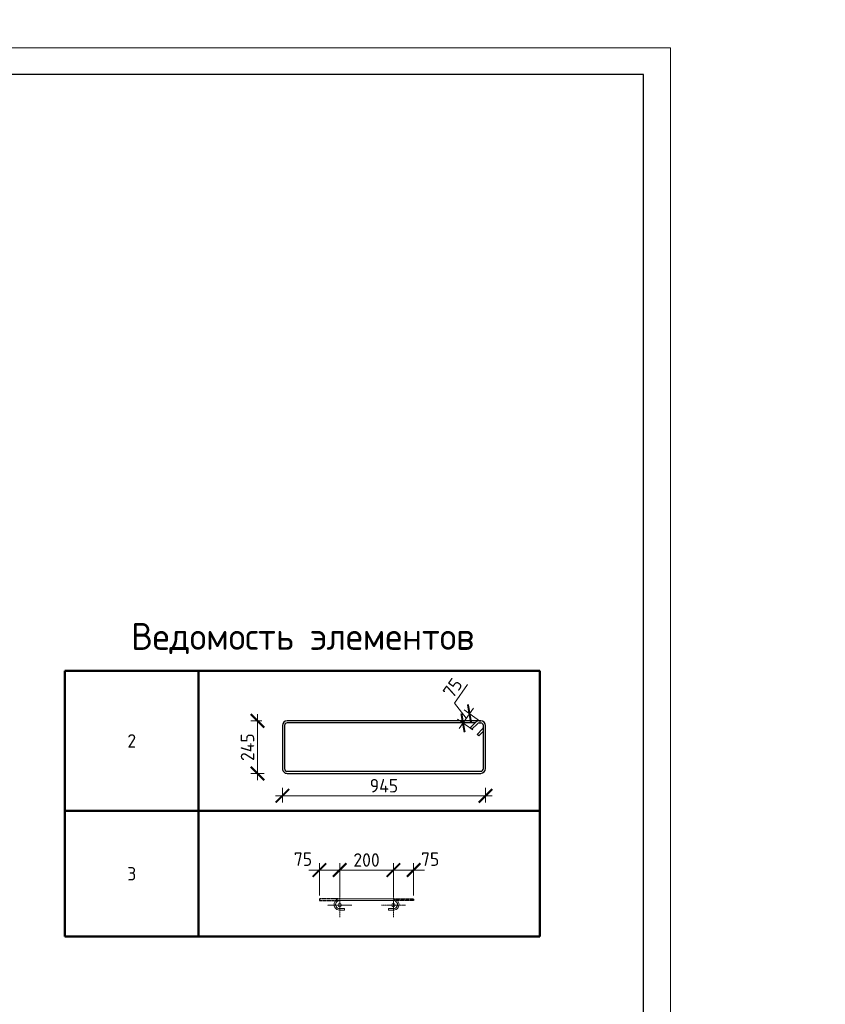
# Model space of a CAD drawing. Header units: millimetres. Extents: x 263826 to 1718326, y -423071 to 70137.
# Tile 395 of 486: x 753026 to 768012, y -128501 to -110182. Entities that reach past the tile are written whole.
import ezdxf

# ---------------------------------------------------------------- set-up
doc = ezdxf.new("R2010")
doc.units = ezdxf.units.MM
doc.linetypes.add('CENTER2', pattern=[28.575, 19.05, -3.175, 3.175, -3.175])
doc.linetypes.add('GOST2.303 4', pattern=[7, 5, -2, 0])
for name, color, linetype, lineweight in [('Арм_шпильки', 143, 'Continuous', 18), ('Выноски', 20, 'Continuous', 20), ('Осевая', 10, 'CENTER2', 20), ('подоснова', 151, 'Continuous', 5), ('поз.', 2, 'Continuous', 25), ('РАЗМЕРЫ', 1, 'Continuous', 9), ('ТОНКИЕ', 7, 'Continuous', 9)]:
    doc.layers.add(name, color=color, linetype=linetype, lineweight=lineweight)
doc.layers.add('ТОЛСТЫЕ_ОСНОВНЫЕ', color=6, linetype='Continuous')
doc.styles.add('GOST 2.304', font='CS_Gost2304.shx')
doc.styles.add('GOST-2.304_Type-B', font='GOST_Common.ttf')
doc.styles.add('ГОСТ', font='GOST_Common.ttf')
doc.dimstyles.new('мой', dxfattribs={"dimscale": 100, "dimtxt": 2.5, "dimasz": 2.5, "dimexe": 1.25, "dimexo": 0.625, "dimtad": 1, "dimdec": 0, "dimtxsty": 'GOST-2.304_Type-B', "dimblk": 'ARCHTICK', "dimcen": 2.5, "dimdle": 2, "dimaunit": 1, "dimadec": 1, "dimazin": 2, "dimtfac": 1, "dimtdec": 0, "dimtmove": 1, "dimatfit": 3, "dimfxl": 1, "dimtfill": 1, "dimlwd": -1, "dimlwe": -1, "dimarcsym": 0})
doc.dimstyles.new('мой 25', dxfattribs={"dimscale": 100, "dimtxt": 2.5, "dimasz": 2.5, "dimexe": 1.25, "dimexo": 0.625, "dimtad": 1, "dimdec": 0, "dimlfac": 0.5, "dimtxsty": 'GOST-2.304_Type-B', "dimblk": 'ARCHTICK', "dimcen": 2.5, "dimdle": 1.25, "dimaunit": 1, "dimadec": 1, "dimazin": 2, "dimtfac": 1, "dimtdec": 0, "dimtmove": 1, "dimatfit": 3, "dimfxl": 6, "dimfxlon": 1, "dimtfill": 1, "dimlwd": -1, "dimlwe": -1, "dimarcsym": 0})

# ---------------------------------------------------------------- blocks, each defined once
blk = doc.blocks.new('*T367')
at = {"layer": 'Выноски', "color": 0, "linetype": 'ByBlock', "lineweight": 50, "transparency": 16777216}
for p, q in [((0, 0), (8834, 0)), ((0, 0), (0, -4943)), ((2484, 0), (2484, -4943)), ((8834, 0), (8834, -4943)), ((0, -2606), (8834, -2606)), ((0, -4943), (8834, -4943))]:
    blk.add_line(p, q, dxfattribs=at)
at = {"layer": 'Выноски', "color": 0, "transparency": 16777216, "char_height": 250, "width": 2183.67, "attachment_point": 5, "style": 'GOST-2.304_Type-B'}
for s, insert in [('2', (1242, -1303)), ('3', (1242, -3774))]:
    blk.add_mtext(s, dxfattribs=dict(at, insert=insert))
blk = doc.blocks.new('*U57')
for p, q in [((-8, 0), (-7, 7.2)), ((-7, -7.2), (-8, 0)), ((-7, 7.2), (-4.2, 14)), ((-4.2, 14), (0.2, 19.8)), ((0.2, 19.8), (6, 24.2)), ((6, 24.2), (12.8, 27)), ((12.8, 27), (20, 28)), ((44, 28), (20, 28)), ((20, 20), (44, 20)), ((44, 20), (44, 28)), ((262.7, 28), (286.7, 28)), ((262.7, 20), (262.7, 28)), ((286.7, 20), (262.7, 20)), ((293.9, 27), (286.7, 28)), ((300.7, 24.2), (293.9, 27)), ((306.5, 19.8), (300.7, 24.2)), ((310.9, 14), (306.5, 19.8)), ((313.7, 7.2), (310.9, 14)), ((314.7, 0), (313.7, 7.2)), ((-4.2, -14), (-7, -7.2)), ((0.2, -19.8), (-4.2, -14)), ((6, -24.2), (0.2, -19.8)), ((12.8, -27), (6, -24.2)), ((20, -28), (12.8, -27)), ((20, -28), (286.7, -28)), ((286.7, -28), (293.9, -27)), ((293.9, -27), (300.7, -24.2)), ((300.7, -24.2), (306.5, -19.8)), ((306.5, -19.8), (310.9, -14)), ((310.9, -14), (313.7, -7.2)), ((313.7, -7.2), (314.7, 0))]:
    blk.add_line(p, q)
at = {"color": 0, "linetype": 'ByBlock', "lineweight": -2}
for p, q in [((0, 0), (0.7, 5.2)), ((0.7, 5.2), (2.7, 10)), ((2.7, 10), (5.9, 14.1)), ((5.9, 14.1), (10, 17.3)), ((10, 17.3), (14.8, 19.3)), ((14.8, 19.3), (20, 20)), ((291.8, 19.3), (286.7, 20)), ((296.7, 17.3), (291.8, 19.3)), ((300.8, 14.1), (296.7, 17.3)), ((304, 10), (300.8, 14.1)), ((306, 5.2), (304, 10)), ((306.7, 0), (306, 5.2)), ((0.7, -5.2), (0, 0)), ((2.7, -10), (0.7, -5.2)), ((5.9, -14.1), (2.7, -10)), ((10, -17.3), (5.9, -14.1)), ((14.8, -19.3), (10, -17.3)), ((20, -20), (14.8, -19.3)), ((20, -20), (286.7, -20)), ((286.7, -20), (291.8, -19.3)), ((291.8, -19.3), (296.7, -17.3)), ((296.7, -17.3), (300.8, -14.1)), ((300.8, -14.1), (304, -10)), ((304, -10), (306, -5.2)), ((306, -5.2), (306.7, 0))]:
    blk.add_line(p, q, dxfattribs=at)
at = {"style": 'GOST 2.304', "oblique": 15, "flags": 9}
for tag, p in [('ДИАМЕТР', (117.8, -62.2)), ('ДЛИНА', (118.1, -72.5)), ('ПОЗИЦИЯ', (118, -56.6)), ('КЛАСС', (118, -67.8)), ('МАССА', (118.7, -78.2))]:
    blk.add_attdef(tag, p, '', height=2.5, dxfattribs=at)
blk = doc.blocks.new('_ArchTick')
at = {"color": 0, "linetype": 'ByBlock', "const_width": 0.15}
blk.add_lwpolyline([(-0.5, -0.5), (0.5, 0.5)], dxfattribs=at)
blk = doc.blocks.new('*D368')
at = {"layer": 'DEFPOINTS', "color": 0, "transparency": 16777216}
for p in [(759978, -126003), (758978, -126540), (759978, -126540)]:
    blk.add_point(p, dxfattribs=at)
at = {"layer": 'РАЗМЕРЫ', "color": 0, "linetype": 'Continuous', "transparency": 16777216}
for p, q in [((758778, -126003), (760178, -126003)), ((758978, -126478), (758978, -125878)), ((759978, -126477), (759978, -125878))]:
    blk.add_line(p, q, dxfattribs=at)
at = {"layer": 'РАЗМЕРЫ', "color": 0, "transparency": 16777216, "xscale": 250, "yscale": 250, "zscale": 250, "rotation": 180}
blk.add_blockref('_ArchTick', (758978, -126003), dxfattribs=at)
at = {"layer": 'РАЗМЕРЫ', "color": 0, "transparency": 16777216, "xscale": 250, "yscale": 250, "zscale": 250}
blk.add_blockref('_ArchTick', (759978, -126003), dxfattribs=at)
at = {"layer": 'РАЗМЕРЫ', "color": 0, "lineweight": 0, "transparency": 16777216, "insert": (759478, -125816), "char_height": 250, "attachment_point": 5, "style": 'GOST-2.304_Type-B', "bg_fill": 3, "box_fill_scale": 1.1, "bg_fill_color": 256, "bg_fill_true_color": 13158600, "bg_fill_transparency": 0}
blk.add_mtext('200', dxfattribs=at)
blk = doc.blocks.new('*D384')
at = {"layer": 'DEFPOINTS', "color": 0, "transparency": 16777216}
for p in [(758602, -126003), (758602, -126540), (758978, -126540)]:
    blk.add_point(p, dxfattribs=at)
at = {"layer": 'РАЗМЕРЫ', "color": 0, "linetype": 'Continuous', "transparency": 16777216}
for p, q in [((759178, -126003), (758402, -126003)), ((758602, -126477), (758602, -125878)), ((758978, -126478), (758978, -125878))]:
    blk.add_line(p, q, dxfattribs=at)
at = {"layer": 'РАЗМЕРЫ', "color": 0, "transparency": 16777216, "xscale": 250, "yscale": 250, "zscale": 250}
blk.add_blockref('_ArchTick', (758978, -126003), dxfattribs=at)
at = {"layer": 'РАЗМЕРЫ', "color": 0, "lineweight": 0, "transparency": 16777216, "insert": (758295, -125801), "char_height": 250, "attachment_point": 5, "style": 'GOST-2.304_Type-B', "bg_fill": 3, "box_fill_scale": 1.1, "bg_fill_color": 256, "bg_fill_true_color": 13158600, "bg_fill_transparency": 0}
blk.add_mtext('75', dxfattribs=at)
at = {"layer": 'РАЗМЕРЫ', "color": 0, "transparency": 16777216, "xscale": 250, "yscale": 250, "zscale": 250, "rotation": 180}
blk.add_blockref('_ArchTick', (758602, -126003), dxfattribs=at)
blk = doc.blocks.new('*D385')
at = {"layer": 'DEFPOINTS', "color": 0, "transparency": 16777216}
for p in [(760354, -126003), (759978, -126540), (760354, -126540)]:
    blk.add_point(p, dxfattribs=at)
at = {"layer": 'РАЗМЕРЫ', "color": 0, "linetype": 'Continuous', "transparency": 16777216}
for p, q in [((759778, -126003), (760554, -126003)), ((759978, -126478), (759978, -125878)), ((760354, -126477), (760354, -125878))]:
    blk.add_line(p, q, dxfattribs=at)
at = {"layer": 'РАЗМЕРЫ', "color": 0, "transparency": 16777216, "xscale": 250, "yscale": 250, "zscale": 250, "rotation": 180}
blk.add_blockref('_ArchTick', (759978, -126003), dxfattribs=at)
at = {"layer": 'РАЗМЕРЫ', "color": 0, "lineweight": 0, "transparency": 16777216, "insert": (760661, -125801), "char_height": 250, "attachment_point": 5, "style": 'GOST-2.304_Type-B', "bg_fill": 3, "box_fill_scale": 1.1, "bg_fill_color": 256, "bg_fill_true_color": 13158600, "bg_fill_transparency": 0}
blk.add_mtext('75', dxfattribs=at)
at = {"layer": 'РАЗМЕРЫ', "color": 0, "transparency": 16777216, "xscale": 250, "yscale": 250, "zscale": 250}
blk.add_blockref('_ArchTick', (760354, -126003), dxfattribs=at)
blk = doc.blocks.new('*U46')
at = {"layer": 'ТОЛСТЫЕ_ОСНОВНЫЕ', "color": 6}
blk.add_lwpolyline([(20, 5), (415, 5), (415, 292), (20, 292)], close=True, dxfattribs=at)
at = {"layer": 'ТОНКИЕ'}
blk.add_lwpolyline([(0, 0), (420, 0), (420, 297), (0, 297)], close=True, dxfattribs=at)
blk = doc.blocks.new('*D376')
at = {"layer": 'DEFPOINTS', "color": 0, "lineweight": 0, "transparency": 16777216}
for p in [(757912, -123578, -2880), (761691, -123578, -2880), (761691, -124621)]:
    blk.add_point(p, dxfattribs=at)
at = {"layer": 'РАЗМЕРЫ', "color": 0, "linetype": 'Continuous', "transparency": 16777216}
for p, q in [((757912, -124474), (757912, -124746)), ((761691, -124474), (761691, -124746)), ((757787, -124621), (761816, -124621))]:
    blk.add_line(p, q, dxfattribs=at)
at = {"layer": 'РАЗМЕРЫ', "color": 0, "transparency": 16777216, "xscale": 250, "yscale": 250, "zscale": 250, "rotation": 180}
blk.add_blockref('_ArchTick', (757912, -124621), dxfattribs=at)
at = {"layer": 'РАЗМЕРЫ', "color": 0, "transparency": 16777216, "xscale": 250, "yscale": 250, "zscale": 250}
blk.add_blockref('_ArchTick', (761691, -124621), dxfattribs=at)
at = {"layer": 'РАЗМЕРЫ', "color": 0, "lineweight": 0, "transparency": 16777216, "insert": (759801, -124434), "char_height": 250, "attachment_point": 5, "style": 'GOST-2.304_Type-B', "bg_fill": 3, "box_fill_scale": 1.1, "bg_fill_color": 256, "bg_fill_true_color": 13158600, "bg_fill_transparency": 0}
blk.add_mtext('945', dxfattribs=at)
blk = doc.blocks.new('*D377')
at = {"layer": 'DEFPOINTS', "color": 0, "lineweight": 0, "transparency": 16777216}
for p in [(757451, -123227), (758162, -123227, -2880), (758383, -124207, -2880)]:
    blk.add_point(p, dxfattribs=at)
at = {"layer": 'РАЗМЕРЫ', "color": 0, "linetype": 'Continuous', "transparency": 16777216}
for p, q in [((757451, -124332), (757451, -123102)), ((757528, -123227), (757326, -123227)), ((757576, -124207), (757326, -124207))]:
    blk.add_line(p, q, dxfattribs=at)
at = {"layer": 'РАЗМЕРЫ', "color": 0, "transparency": 16777216, "xscale": 250, "yscale": 250, "zscale": 250}
for p, rotation in [((757451, -123227), 90), ((757451, -124207), 270)]:
    blk.add_blockref('_ArchTick', p, dxfattribs=dict(at, rotation=rotation))
at = {"layer": 'РАЗМЕРЫ', "color": 0, "lineweight": 0, "transparency": 16777216, "insert": (757263, -123717), "char_height": 250, "attachment_point": 5, "rotation": 90, "style": 'GOST-2.304_Type-B', "bg_fill": 3, "box_fill_scale": 1.1, "bg_fill_color": 256, "bg_fill_true_color": 13158600, "bg_fill_transparency": 0}
blk.add_mtext('245', dxfattribs=at)
blk = doc.blocks.new('*U66')
at = {"color": 0, "linetype": 'ByBlock', "lineweight": -2}
for p, q in [((214.4, 944.4), (12.5, 944.4)), ((214.4, 934.4), (12.5, 934.4)), ((53.8, 905.3), (28.3, 930.7)), ((38.8, 934.4), (60.9, 912.3)), ((-10, 921.9), (-10, 12.5)), ((-10, 914.9), (-10, 921.9)), ((22, 873.5), (-3.4, 899)), ((0, 914.9), (0, 921.9)), ((0, 895.6), (0, 12.5)), ((3.7, 906), (29.1, 880.6)), ((29.1, 880.6), (22, 873.5)), ((60.9, 912.3), (53.8, 905.3)), ((226.9, 12.5), (226.9, 921.9)), ((236.9, 12.5), (236.9, 921.9)), ((12.5, 0), (214.4, 0)), ((12.5, -10), (214.4, -10))]:
    blk.add_line(p, q, dxfattribs=at)
for centre, radius, start, end in [((12.5, 921.9), 22.5, 90, 180), ((12.5, 921.9), 12.5, 90, 180), ((19.5, 921.9), 12.5, 45, 90), ((214.4, 921.9), 22.5, 0, 90), ((214.4, 921.9), 12.5, 0, 90), ((12.5, 914.9), 22.5, 180, 225), ((12.5, 914.9), 12.5, 180, 225), ((12.5, 12.5), 22.5, 180, 270), ((12.5, 12.5), 12.5, 180, 270), ((214.4, 12.5), 12.5, 270, 0), ((214.4, 12.5), 22.5, 270, 0)]:
    blk.add_arc(centre, radius, start, end, dxfattribs=at)
at = {"style": 'GOST 2.304', "oblique": 15, "flags": 9}
for tag, p in [('ДИАМЕТР', (-52.8, -63)), ('КЛАСС', (-53, -68.7)), ('ДЛИНА', (-52.5, -73.8)), ('ПОЗИЦИЯ', (-52.3, -58)), ('МАССА', (-52.3, -78.3))]:
    blk.add_attdef(tag, p, '', height=2.5, dxfattribs=at)
blk = doc.blocks.new('*D1699')
at = {"layer": 'DEFPOINTS', "color": 0, "lineweight": 0, "transparency": 16777216}
for p in [(761393, -123095), (761630, -123262), (761509, -123433)]:
    blk.add_point(p, dxfattribs=at)
at = {"layer": 'РАЗМЕРЫ', "color": 0, "linetype": 'Continuous', "transparency": 16777216}
for p, q in [((761111, -122897), (761355, -122551)), ((761332, -123180), (761111, -122897)), ((761200, -123368), (761465, -122992)), ((761579, -123226), (761291, -123022)), ((761458, -123397), (761170, -123193))]:
    blk.add_line(p, q, dxfattribs=at)
at = {"layer": 'РАЗМЕРЫ', "color": 0, "transparency": 16777216, "xscale": 250, "yscale": 250, "zscale": 250}
for p, rotation in [((761393, -123095), 54.78306431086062), ((761272, -123265), 234.7830643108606)]:
    blk.add_blockref('_ArchTick', p, dxfattribs=dict(at, rotation=rotation))
at = {"layer": 'РАЗМЕРЫ', "color": 0, "transparency": 16777216, "insert": (761080, -122616), "char_height": 250, "attachment_point": 5, "rotation": 54.7831, "style": 'GOST-2.304_Type-B', "bg_fill": 3, "box_fill_scale": 1.1, "bg_fill_color": 256, "bg_fill_true_color": 13158600, "bg_fill_transparency": 0}
blk.add_mtext('75', dxfattribs=at)

msp = doc.modelspace()

# ---------------------------------------------------------------- linework, layer by layer
at = {"layer": 'Осевая', "ltscale": 0.1}
for p, q in [((759202.30391, -126656.23749, 3100), (758754.03491, -126656.23749, 3100)), ((760202.24665, -126656.23749, 3100), (759753.97764, -126656.23749, 3100))]:
    msp.add_line(p, q, dxfattribs=at)

# ---------------------------------------------------------------- block references
msp.add_blockref('*T367', (753868.1588, -122297.84806, 3100))
at = {"layer": 'Арм_шпильки', "color": 3, "xscale": 3.75, "yscale": 3.75, "zscale": 3.75, "rotation": 180}
msp.add_blockref('*U57', (760053.14078, -126644.61799, 3100), dxfattribs=at)

# ---------------------------------------------------------------- texts
at = {"layer": 'РАЗМЕРЫ', "insert": (758289.73283, -121695.79216, 3100), "char_height": 500, "attachment_point": 5, "style": 'GOST-2.304_Type-B'}
msp.add_mtext_dynamic_manual_height_columns('{\\C0;Ведомость элементов}', width=15225.2271462, gutter_width=15, heights=[0], dxfattribs=at)

# ---------------------------------------------------------------- next in the draw order: dimensions: what is measured, and where the dimension line sits
at = {"layer": 'РАЗМЕРЫ', "color": 146, "lineweight": 0, "true_color": 0x006272}
dim = msp.add_linear_dim(base=(759978.14078, -126003.08678, 3100), p1=(758978.16941, -126540.37421, 3100), p2=(759978.14078, -126539.61799, 3100), text='200', dimstyle='мой', dxfattribs=at)
dim.commit()
dim.dimension.update_dxf_attribs({"geometry": '*D368', "text_midpoint": (759478.15509, -125815.58678, 3100)})

# ---------------------------------------------------------------- next in the draw order: linework, layer by layer
at = {"layer": 'поз.', "linetype": 'GOST2.303 4', "ltscale": 0.4, "elevation": 3100}
for points in [[(758978.14078, -126539.61799), (758602.14078, -126539.61799), (758602.14078, -126569.61799), (758976.86301, -126569.78621)], [(759978.14078, -126539.61799), (760354.14078, -126539.61799), (760354.14078, -126569.61799), (759979.41855, -126569.78621)]]:
    msp.add_lwpolyline(points, dxfattribs=at)

# ---------------------------------------------------------------- next in the draw order: dimensions: what is measured, and where the dimension line sits
at = {"layer": 'РАЗМЕРЫ', "color": 146, "lineweight": 0}
dim = msp.add_linear_dim(base=(758602.14078, -126003.08678, 3100), p1=(758978.16941, -126540.37421, 3100), p2=(758602.14078, -126539.61799, 3100), text='75', dimstyle='мой', dxfattribs=at)
dim.commit()
dim.dimension.update_dxf_attribs({"geometry": '*D384', "text_midpoint": (758295.29736, -125988.83499, 3100), "dimtype": 160})
dim = msp.add_linear_dim(base=(760354.14078, -126003.08678, 3100), p1=(759978.11214, -126540.37421, 3100), p2=(760354.14078, -126539.61799, 3100), angle=180, text='75', dimstyle='мой', dxfattribs=at)
dim.commit()
dim.dimension.update_dxf_attribs({"geometry": '*D385', "text_midpoint": (760660.98419, -125988.83499, 3100), "dimtype": 160})

# ---------------------------------------------------------------- next in the draw order: linework, layer by layer
at = {"layer": 'Осевая', "ltscale": 0.1}
for p, q in [((758978.16941, -126432.10298, 3100), (758978.16941, -126880.37199, 3100)), ((759978.11214, -126432.10298, 3100), (759978.11214, -126880.37199, 3100))]:
    msp.add_line(p, q, dxfattribs=at)
at = {"layer": 'подоснова'}
for centre in [(758978.16941, -126656.23749, 3100), (759978.11214, -126656.23749, 3100)]:
    msp.add_circle(centre, 31.98713, dxfattribs=at)

# ---------------------------------------------------------------- next in the draw order: block references
at = {"xscale": 100, "yscale": 100, "zscale": 100}
msp.add_blockref('*U46', (723132.5279, -140403.68415, 3100), dxfattribs=at)

# ---------------------------------------------------------------- next in the draw order: dimensions: what is measured, and where the dimension line sits
at = {"layer": 'РАЗМЕРЫ', "color": 146, "lineweight": 0, "true_color": 0x006272}
dim = msp.add_linear_dim(base=(761690.96578, -124621.18125, 3100), p1=(757911.61332, -123578.32256, 220.00001), p2=(761690.96578, -123578.32256, 220.00001), dimstyle='мой 25', override={"dimlfac": 0.25}, dxfattribs=at)
dim.commit()
dim.dimension.update_dxf_attribs({"geometry": '*D376', "text_midpoint": (759801.28955, -124433.68125, 3100)})

# ---------------------------------------------------------------- next in the draw order: dimensions: what is measured, and where the dimension line sits
dim = msp.add_linear_dim(base=(757450.64013, -123226.7065, 3100), p1=(758383.08139, -124206.50575, 220.00001), p2=(758162.30114, -123226.7065, 220.00001), angle=90, dimstyle='мой 25', override={"dimlfac": 0.25}, dxfattribs=at)
dim.commit()
dim.dimension.update_dxf_attribs({"geometry": '*D377', "text_midpoint": (757263.14013, -123716.60612, 3100)})

# ---------------------------------------------------------------- next in the draw order: block references
at = {"lineweight": 30, "xscale": 3.959999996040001, "yscale": 3.959999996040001, "zscale": 3.959999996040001, "rotation": 269.9999999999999}
msp.add_blockref('*U66', (757951.21332, -123266.3065, 220.00001), dxfattribs=at)

# ---------------------------------------------------------------- next in the draw order: texts
at = {"layer": 'Выноски'}
note = msp.add_mtext_static_columns([''] * 2, width=18679.7309208, gutter_width=20.19117, height=0, dxfattribs=dict(at, insert=(415001.40784, -101131.04754), char_height=250, attachment_point=1, style='ГОСТ'))
for column, words in zip([note] + note.columns.linked_columns, ['\\pi1500;{\\H2x;Общие указания:}\\P1.^IРабочая документация разработана в соответствии с заданием на проектирование, требованиями {\\H3x; }действующих технических регламентов, стандартов, сводов правил и других документов, содержащих установленные {\\H1.16667x; }требования.{\\H1.77778x; }\\P2.^IРабочая документация выполнена в соответствии со следующими нормативными и техническими {\\H1.57407x; }документами:{\\H1.64198x; }\\P-^IСП 20.13330.2016 "Нагрузки и воздействия";{\\H1.61934x; }\\P-^IСП 63.13330.2018 "Бетонные и железобетонные конструкции. Основные положения";{\\H1.62689x; }\\P-^IСП 70.13330.2012 "Несущие и ограждающие конструкции".{\\H1.62437x; }\\P4.^IЗа относительную отметку 0,000 принята отметка чистого пола первого этажа, соответствующая {\\H1.62521x; }абсолютной отметке 648,00 в Балтийской системе высот.{\\H1.62493x; }\\P{\\fISOCPEUR|b0|i0|c204|p34;5.^IПеречень видов работ, для которых необходимо составлять акты освидетельствования скрытых \\H1.62502x; \\H0.61538x;работ:\\H1.62499x; \\H0.61539x;\\P-^Iсоответствие арматуры (длина, диаметры, распределение по площади элементов, количество и т.д.), \\H1.725x; \\H0.57971x;закладных деталей рабочим чертежам;\\H1.67917x; \\H0.59553x;\\P-^Iустройство и армирование монолитных стен;\\H1.60694x; \\H0.6223x;\\P-^Iосвидетельствование опалубки перед бетонированием;\\H1.63102x; \\H0.61311x;\\P-^Iотбор контрольных проб бетона;\\H1.62299x; \\H0.61615x;\\P-^Iсоответствие законченных железобетонных конструкций проекту с отображением качества работ;\\H1.62567x; \\H0.61513x;\\P-^Iустройство монолитных конструкций, выполняемых в зимнее время;\\H1.62478x; \\H0.61547x;\\P\\fISOCPEUR|b0|i0|c0|p34;6.^I\\fISOCPEUR|b0|i0|c204|p34;Запрещается выполнение последующих работ при отсутствии актов освидетельствования \\H1.62507x; \\H0.61536x;предшествующих скрытых работ во всех случаях.\\H1.62498x; \\H0.61539x;\\P\\fISOCPEUR|b0|i0|c0|p34;7.^I\\fISOCPEUR|b0|i0|c204|p34;Арматура класса А240 и А500С по ГОСТ 34028-2016, материал монолитных конструкций - бетон \\H1.62501x; \\H0.61538x;тяжелый класса В25 по ГОСТ 26633-2015.\\H1.625x; \\H0.61539x;\\P\\fISOCPEUR|b0|i0|c0|p34;8.^I\\fISOCPEUR|b0|i0|c204|p34;Работы по бетонированию монолитных конструкций вести в соответствии со СП 70.13330.2012 \\H1.625x; \\H0.61538x;"Несущие и ограждающие конструкции".\\H1.625x; \\H0.61538x;\\P\\fISOCPEUR|b0|i0|c0|p34;9.^I\\fISOCPEUR|b0|i0|c204|p34;Все строительно-монтажные работы необходимо выполнять в соответствии со СНиП 12-03-2001 \\H1.625x; \\H0.61538x;"Безопасность труда в строительстве. Часть 1. Общие требования.", Безопасность труда в строительстве. Часть \\H1.625x; \\H0.61538x;2. Строительное производство". Строительство здания должно производиться в соответствии с проектом \\H1.625x; \\H0.61538x;производства работ (ППР).\\H1.725x; \\H0.57971x;\\P\\fISOCPEUR|b0|i0|c0|p34;10.^I\\fISOCPEUR|b0|i0|c204|p34;При отсутствии ППР производство строительно-монтажных работ запрещается.\\H1.67917x; \\H0.59553x;\\P\\fISOCPEUR|b0|i0|c0|p34;11.^I\\fISOCPEUR|b0|i0|c204|p34;Бетон следует укладывать в бетонные конструкции горизонтальными слоями одинаковой толщины без \\H1.60694x; \\H0.6223x;разрывов, с последовательным направлением укладки в одну сторону во всех слоях.\\H1.63102x; \\H0.61311x;\\P\\fISOCPEUR|b0|i0|c0|p34;12.^I\\fISOCPEUR|b0|i0|c204|p34;В начальный период твердения бетон необходимо защищать от попадания атмосферных осадков или \\H1.62299x; \\H0.61615x;потерь влаги.\\H1.62567x; \\H0.61513x;\\P\\fISOCPEUR|b0|i0|c0|p34;13.^I\\fISOCPEUR|b0|i0|c204|p34;Уход за свежеуложенным бетоном начинать сразу после укладки бетонной смеси и осуществлять до \\H1.62478x; \\H0.61547x;достижения прочности бетона не менее 70% от проектной.\\H1.62507x; \\H0.61536x;\\P\\fISOCPEUR|b0|i0|c0|p34;14.^I\\fISOCPEUR|b0|i0|c204|p34;Проект рассчитан на производство работ в период положительных температур. В случае выполнения \\H1.62498x; \\H0.61539x;работ при отрицательных температурах необходимо выполнять требования СНиП часть 3 по производству работ \\H1.62501x; \\H0.61538x;и ППР.\\H1.625x; \\H0.61539x;\\P\\fISOCPEUR|b0|i0|c0|p34;15.^I\\fISOCPEUR|b0|i0|c204|p34;При минимальной температуре воздуха до минус 15°С допускается:\\H1.625x; \\H0.61538x;\\P-^Iвыдерживание бетона в конструкции методом термоса, при предварительном разогреве бетонной \\H1.625x; \\H0.61538x;смеси, \\H1.625x; \\H0.61538x;\\P-^Iфорсированный электроразогрев бетона в конструкции с повторным уплотнением.\\H1.625x; \\H0.61538x;\\PПри минимальной температуре воздуха до минус 25°С допускается:\\H1.625x; \\H0.61538x;\\P-^Iобогрев бетона в греющей опалубке с помощью низкотемпературных электронагревателей,\\H1.625x; \\H0.61538x;\\P-^Iэлектродный сквозной прогреб бетона,\\H1.625x; \\H0.61538x;\\P-^Iэлектрообогрев с помощью греющего провода.\\H1.625x; \\H0.61538x;\\P}16.^IЗаполнителем для бетона служит щебень твердых пород, наибольшая фракция щебня не должна превышать {\\H1.625x; }40мм.{\\H1.625x; }\\P17.^IВ процессе бетонирования обеспечить соблюдение защитных слоев и мест положения рабочей арматуры {\\H1.625x; }согласно проекту. Величина защитного слоя продольной рабочей арматуры у боковых граней стен монолитных {\\H1.625x; }участков должны быть не менее 20мм и не менее диаметра продольной рабочей арматуры конструкции, величина {\\H1.625x; }защитного слоя поперечной арматуры - не менее 10мм. {\\H1.625x; }\\P\\pi0;             18.Крестовые соединения стержней продольной и поперечной арматуры, соединение стержней продольной {\\H1.625x; }арматуры по длине выполнить вязкой отожженой проволокой диаметром 2,0-3,0мм.{\\H1.625x; }\\P\\pi1500;{\\H1.625x; }', '']):
    column.text = words

# ---------------------------------------------------------------- next in the draw order: dimensions: what is measured, and where the dimension line sits
at = {"layer": 'РАЗМЕРЫ', "color": 146, "true_color": 0x006272}
dim = msp.add_aligned_dim(p1=(761509.24878, -123432.84312), p2=(761629.87257, -123261.95526), distance=290.31811, text='75', dimstyle='мой 25', override={"dimlfac": 0.25}, dxfattribs=at)
dim.commit()
dim.dimension.update_dxf_attribs({"geometry": '*D1699', "text_midpoint": (760993.8721, -122738.31097)})

doc.saveas('drawing.dxf')
